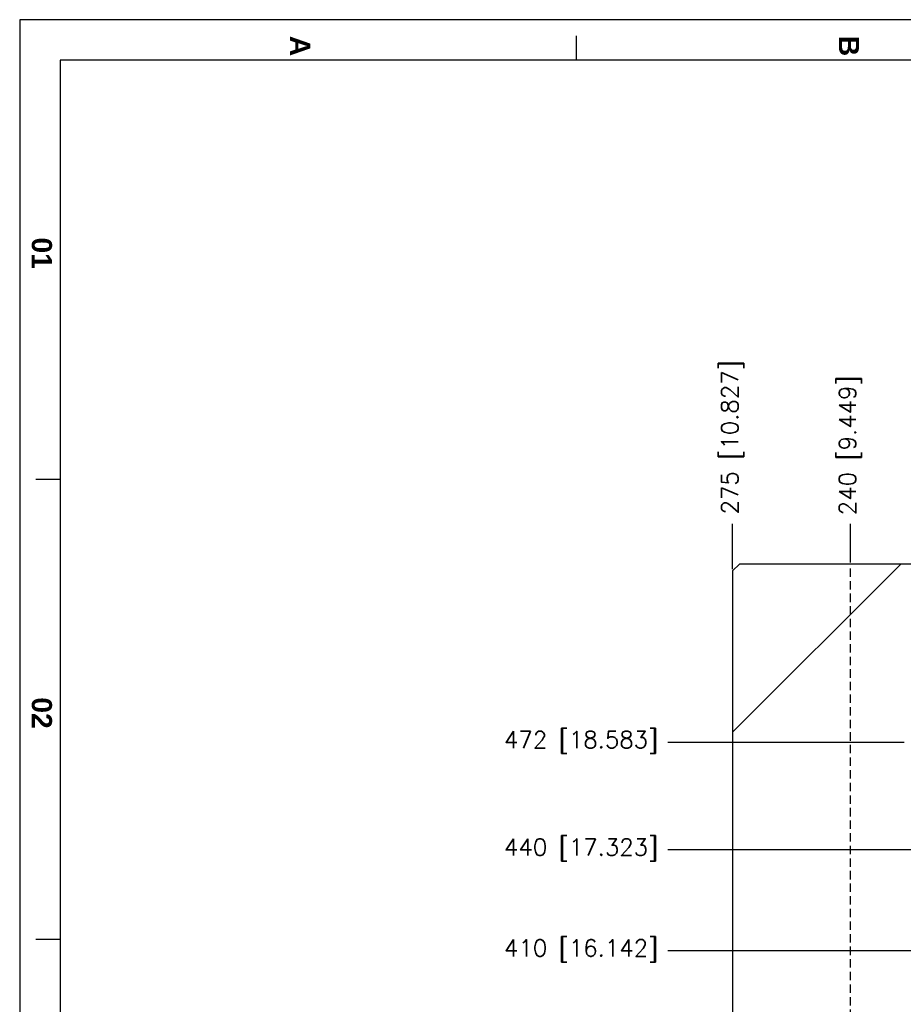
# Model space of a CAD drawing. Extents: x 2651 to 7771, y -1163 to 1075.
# Tile 441 of 490: x 4719 to 4981, y 782 to 1075. Entities that reach past the tile are written whole.
import ezdxf

# ---------------------------------------------------------------- set-up
doc = ezdxf.new("R2010")
doc.units = 0
doc.header["$LTSCALE"] = 10
doc.linetypes.add('HIDDEN', pattern=[0.375, 0.25, -0.125])
doc.layers.get('0').update_dxf_attribs({"linetype": 'CONTINUOUS'})
doc.layers.get('Defpoints').update_dxf_attribs({"linetype": 'CONTINUOUS'})
for name, color, linetype in [('BOX', 4, 'CONTINUOUS'), ('DIM', 3, 'CONTINUOUS'), ('HIDDEN', 6, 'HIDDEN'), ('PART', 7, 'CONTINUOUS')]:
    doc.layers.add(name, color=color, linetype=linetype)
doc.styles.get("Standard").update_dxf_attribs({"font": 'romans.shx'})
doc.dimstyles.new('MM& INCH5', dxfattribs={"dimtxt": 5, "dimasz": 2.5, "dimexe": 1, "dimexo": 0.5, "dimtad": 0, "dimrnd": 1.38778e-17, "dimzin": 9, "dimdsep": 46, "dimtxsty": 'Standard', "dimblk": 'CLOSED', "dimcen": 0, "dimclrd": 3, "dimclre": 3, "dimclrt": 3, "dimazin": 2, "dimtfac": 0.75, "dimtofl": 0, "dimtmove": 0, "dimatfit": 3, "dimfxl": 0, "dimtolj": 1, "dimarcsym": 0})

# ---------------------------------------------------------------- blocks, each defined once
blk = doc.blocks.new('FDSFG')
at = {"color": 4}
for p, q in [((2082.35, 1250.01), (2082.35, 1256.01)), ((1954.35, 1146.01), (1948.35, 1146.01)), ((1954.35, 1032.01), (1948.35, 1032.01))]:
    blk.add_line(p, q, dxfattribs=at)
at = {"layer": 'BOX', "color": 3}
for points in [[(1944.35, 1260.01), (1944.35, 120.01), (2764.35, 120.01), (2764.35, 1260.01)], [(1954.35, 1250.01), (1954.35, 130.01), (2754.35, 130.01), (2754.35, 1250.01)]]:
    blk.add_lwpolyline(points, close=True, dxfattribs=at)
at = {"color": 4, "char_height": 5, "attachment_point": 1, "rotation": 270}
for s, width, insert in [('{\\fArial|b1|i0|c0|p34;\\C6;A}', 6, (2016.35, 1256.01)), ('{\\fArial|b1|i0|c0|p34;\\C6;B}', 6, (2152.35, 1256.01)), ('{\\fArial|b1|i0|c0|p34;\\C6;01}', 8, (1952.35, 1206.01)), ('{\\fArial|b1|i0|c0|p34;\\C6;02}', 8, (1952.35, 1092.01))]:
    blk.add_mtext_dynamic_manual_height_columns(s, width=width, gutter_width=12.5, heights=[0], dxfattribs=dict(at, insert=insert))
blk = doc.blocks.new('*D49')
at = {"layer": 'Defpoints', "color": 0}
for p in [(4965.68, 924.64), (4965.68, 912.64), (5205.68, 387.64)]:
    blk.add_point(p, dxfattribs=at)
at = {"layer": 'DIM', "color": 3, "lineweight": -2}
blk.add_line((4965.68, 913.14), (4965.68, 924.64), dxfattribs=at)
at = {"layer": 'DIM', "color": 3, "insert": (4965.68, 948.01), "char_height": 5, "attachment_point": 5, "rotation": 90}
blk.add_mtext('\\A1;240 [9.449]', dxfattribs=at)
blk = doc.blocks.new('_Closed')
at = {"color": 0, "linetype": 'ByBlock', "lineweight": -2}
for p, q in [((-1, 0.17), (0, 0)), ((-1, 0.17), (-1, -0.17)), ((0, 0), (-1, -0.17)), ((0, 0), (-1, 0))]:
    blk.add_line(p, q, dxfattribs=at)
blk = doc.blocks.new('*D50')
at = {"layer": 'Defpoints', "color": 0}
for p in [(4930.68, 924.64), (4930.68, 910.64), (5205.68, 387.64)]:
    blk.add_point(p, dxfattribs=at)
at = {"layer": 'DIM', "color": 3, "lineweight": -2}
blk.add_line((4930.68, 911.14), (4930.68, 924.64), dxfattribs=at)
at = {"layer": 'DIM', "color": 3, "insert": (4930.68, 950.39), "char_height": 5, "attachment_point": 5, "rotation": 90}
blk.add_mtext('\\A1;275 [10.827]', dxfattribs=at)
blk = doc.blocks.new('*D104')
at = {"layer": 'Defpoints', "color": 0}
for p in [(4911.37, 797.64), (4996.16, 797.64), (5205.68, 387.64)]:
    blk.add_point(p, dxfattribs=at)
at = {"layer": 'DIM', "color": 3, "lineweight": -2}
blk.add_line((4995.66, 797.64), (4911.37, 797.64), dxfattribs=at)
at = {"layer": 'DIM', "color": 3, "insert": (4885.62, 797.64), "char_height": 5, "attachment_point": 5}
blk.add_mtext('\\A1;410 [16.142]', dxfattribs=at)
blk = doc.blocks.new('*D85')
at = {"layer": 'Defpoints', "color": 0}
for p in [(4911.37, 827.64), (5053, 827.64), (5205.68, 387.64)]:
    blk.add_point(p, dxfattribs=at)
at = {"layer": 'DIM', "color": 3, "lineweight": -2}
blk.add_line((5052.5, 827.64), (4911.37, 827.64), dxfattribs=at)
at = {"layer": 'DIM', "color": 3, "insert": (4885.62, 827.64), "char_height": 5, "attachment_point": 5}
blk.add_mtext('\\A1;440 [17.323]', dxfattribs=at)
blk = doc.blocks.new('*D105')
at = {"layer": 'Defpoints', "color": 0}
for p in [(4911.37, 859.64), (4982.16, 859.64), (5205.68, 387.64)]:
    blk.add_point(p, dxfattribs=at)
at = {"layer": 'DIM', "color": 3, "lineweight": -2}
blk.add_line((4981.66, 859.64), (4911.37, 859.64), dxfattribs=at)
at = {"layer": 'DIM', "color": 3, "insert": (4885.62, 859.64), "char_height": 5, "attachment_point": 5}
blk.add_mtext('\\A1;472 [18.583]', dxfattribs=at)

msp = doc.modelspace()

# ---------------------------------------------------------------- linework, layer by layer
for p, q in [((4932.684, 912.642), (4930.684, 910.642)), ((5478.684, 912.642), (4932.684, 912.642)), ((4930.684, 910.642), (4930.684, -135.358))]:
    msp.add_line(p, q)
at = {"layer": 'HIDDEN'}
msp.add_line((4965.684, -137.358), (4965.684, 912.642), dxfattribs=at)
at = {"layer": 'PART'}
msp.add_line((4980.684, 912.642), (4930.684, 862.642), dxfattribs=at)

# ---------------------------------------------------------------- block references
at = {"layer": 'PART', "xscale": 1.2, "yscale": 1.2, "zscale": 1.2}
msp.add_blockref('FDSFG', (2385.462, -437.37), dxfattribs=at)

# ---------------------------------------------------------------- dimensions: what is measured, and where the dimension line sits
at = {"layer": 'DIM'}
for feature_location, offset, dtype, picture, middle in [((4930.684, 910.642), (0, 14), 1, '*D50', (4930.684, 950.386)), ((4965.684, 912.642), (0, 12), 1, '*D49', (4965.684, 948.005)), ((4982.164, 859.642), (-70.799, 0), 0, '*D105', (4885.621, 859.642)), ((5053.004, 827.642), (-141.639, 0), 0, '*D85', (4885.621, 827.642)), ((4996.156, 797.642), (-84.791, 0), 0, '*D104', (4885.621, 797.642))]:
    dim = msp.add_ordinate_dim(feature_location=feature_location, offset=offset, dtype=dtype, origin=(5205.684, 387.642), dimstyle='MM& INCH5', dxfattribs=at)
    dim.commit()
    dim.dimension.update_dxf_attribs({"geometry": picture, "text_midpoint": middle})

doc.saveas('drawing.dxf')
